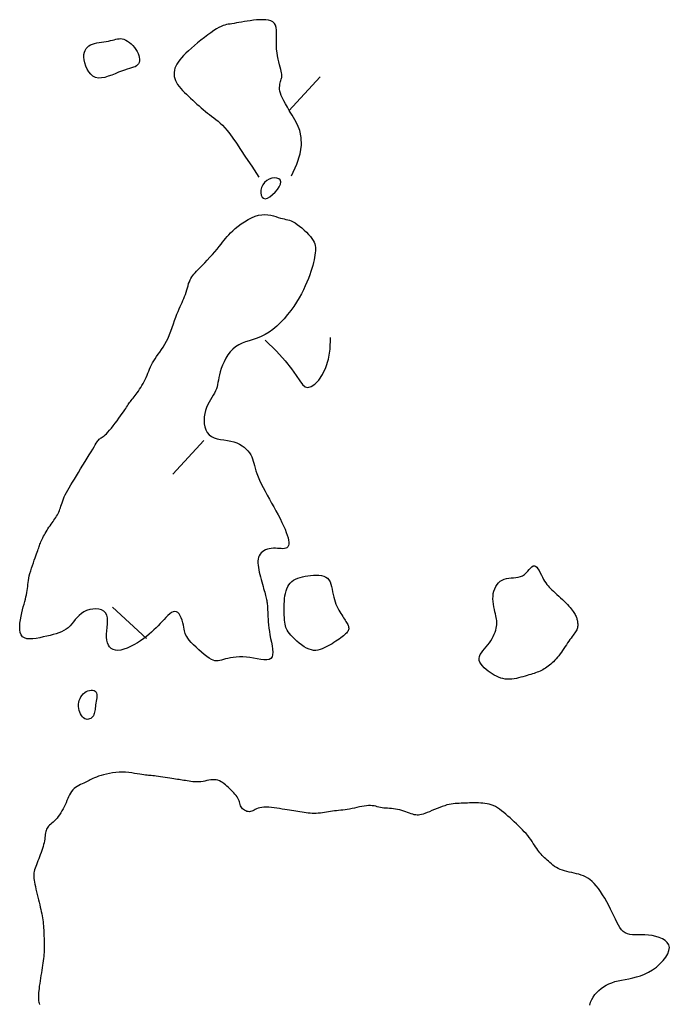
# Model space of a CAD drawing. Header units: millimetres. Extents: x 32690613 to 32693367, y 5343692 to 5344708.
# Tile 887 of 1009: x 32693201 to 32693221, y 5344338 to 5344369. Entities that reach past the tile are written whole.
import ezdxf

# ---------------------------------------------------------------- set-up
doc = ezdxf.new("R2010")
doc.units = ezdxf.units.MM
doc.header["$LTSCALE"] = 20
doc.layers.add('02-DGM_HL_492.00', color=82, linetype='Continuous')

msp = doc.modelspace()

# ---------------------------------------------------------------- linework, layer by layer
at = {"layer": '02-DGM_HL_492.00', "elevation": 492, "flags": 128}
for points in [[(32693209.469, 5344363.845), (32693209.64, 5344364.205), (32693209.74, 5344364.518), (32693209.78, 5344364.791), (32693209.773, 5344365.028), (32693209.728, 5344365.234), (32693209.659, 5344365.413), (32693209.576, 5344365.569), (32693209.491, 5344365.709), (32693209.413, 5344365.835), (32693209.345, 5344365.949), (32693209.285, 5344366.053), (32693209.235, 5344366.147), (32693209.193, 5344366.232), (32693209.159, 5344366.31), (32693209.134, 5344366.38), (32693209.117, 5344366.445), (32693209.108, 5344366.504), (32693209.106, 5344366.559), (32693209.109, 5344366.61), (32693209.116, 5344366.657), (32693209.126, 5344366.7), (32693209.137, 5344366.739), (32693209.149, 5344366.775), (32693209.159, 5344366.808), (32693209.167, 5344366.838), (32693209.172, 5344366.868), (32693209.174, 5344366.898), (32693209.174, 5344366.93), (32693209.17, 5344366.966), (32693209.164, 5344367.007), (32693209.154, 5344367.056), (32693209.14, 5344367.113), (32693209.123, 5344367.18), (32693209.103, 5344367.256), (32693209.083, 5344367.339), (32693209.062, 5344367.43), (32693209.043, 5344367.525), (32693209.027, 5344367.624), (32693209.015, 5344367.727), (32693209.008, 5344367.83), (32693209.006, 5344367.934), (32693209.009, 5344368.037), (32693209.012, 5344368.136), (32693209.014, 5344368.23), (32693209.011, 5344368.318), (32693209, 5344368.397), (32693208.98, 5344368.466), (32693208.946, 5344368.523), (32693208.897, 5344368.567), (32693208.835, 5344368.599), (32693208.762, 5344368.62), (32693208.679, 5344368.632), (32693208.59, 5344368.636), (32693208.495, 5344368.634), (32693208.399, 5344368.627), (32693208.302, 5344368.617), (32693208.207, 5344368.605), (32693208.114, 5344368.592), (32693208.024, 5344368.578), (32693207.938, 5344368.563), (32693207.856, 5344368.549), (32693207.779, 5344368.535), (32693207.708, 5344368.523), (32693207.643, 5344368.512), (32693207.584, 5344368.503), (32693207.529, 5344368.494), (32693207.476, 5344368.484), (32693207.424, 5344368.471), (32693207.369, 5344368.453), (32693207.311, 5344368.429), (32693207.246, 5344368.397), (32693207.172, 5344368.354), (32693207.089, 5344368.301), (32693206.997, 5344368.238), (32693206.899, 5344368.168), (32693206.797, 5344368.091), (32693206.693, 5344368.011), (32693206.591, 5344367.928), (32693206.491, 5344367.845), (32693206.397, 5344367.764), (32693206.31, 5344367.686), (32693206.231, 5344367.612), (32693206.16, 5344367.54), (32693206.096, 5344367.471), (32693206.04, 5344367.404), (32693205.992, 5344367.338), (32693205.951, 5344367.273), (32693205.918, 5344367.209), (32693205.894, 5344367.146), (32693205.876, 5344367.083), (32693205.867, 5344367.02), (32693205.866, 5344366.957), (32693205.872, 5344366.895), (32693205.886, 5344366.833), (32693205.908, 5344366.771), (32693205.938, 5344366.71), (32693205.975, 5344366.649), (32693206.02, 5344366.588), (32693206.07, 5344366.527), (32693206.125, 5344366.467), (32693206.184, 5344366.407), (32693206.245, 5344366.347), (32693206.309, 5344366.286), (32693206.374, 5344366.226), (32693206.439, 5344366.166), (32693206.504, 5344366.107), (32693206.568, 5344366.048), (32693206.633, 5344365.99), (32693206.698, 5344365.933), (32693206.763, 5344365.878), (32693206.827, 5344365.825), (32693206.892, 5344365.774), (32693206.956, 5344365.726), (32693207.021, 5344365.678), (32693207.086, 5344365.63), (32693207.152, 5344365.579), (32693207.218, 5344365.525), (32693207.286, 5344365.465), (32693207.356, 5344365.398), (32693207.427, 5344365.322), (32693207.5, 5344365.236), (32693207.581, 5344365.132), (32693207.673, 5344365.006), (32693207.781, 5344364.85), (32693207.91, 5344364.658), (32693208.064, 5344364.425), (32693208.25, 5344364.143), (32693208.47, 5344363.806)], [(32693210.351, 5344366.882), (32693209.391, 5344365.844)], [(32693208.665, 5344358.81), (32693209.009, 5344358.472), (32693209.272, 5344358.177), (32693209.469, 5344357.927), (32693209.615, 5344357.721), (32693209.723, 5344357.562), (32693209.809, 5344357.448), (32693209.887, 5344357.38), (32693209.973, 5344357.36), (32693210.076, 5344357.388), (32693210.192, 5344357.463), (32693210.311, 5344357.585), (32693210.426, 5344357.753), (32693210.528, 5344357.968), (32693210.607, 5344358.229), (32693210.655, 5344358.536), (32693210.664, 5344358.888)], [(32693206.784, 5344355.734), (32693205.824, 5344354.696)], [(32693205.02, 5344349.661), (32693203.981, 5344350.621)], [(32693218.624, 5344338.417), (32693218.653, 5344338.504), (32693218.69, 5344338.586), (32693218.735, 5344338.664), (32693218.786, 5344338.736), (32693218.843, 5344338.803), (32693218.906, 5344338.866), (32693218.974, 5344338.923), (32693219.047, 5344338.976), (32693219.126, 5344339.023), (32693219.211, 5344339.065), (32693219.3, 5344339.103), (32693219.395, 5344339.135), (32693219.496, 5344339.163), (32693219.602, 5344339.185), (32693219.712, 5344339.206), (32693219.827, 5344339.226), (32693219.944, 5344339.25), (32693220.064, 5344339.278), (32693220.186, 5344339.315), (32693220.308, 5344339.362), (32693220.431, 5344339.421), (32693220.553, 5344339.496), (32693220.67, 5344339.583), (32693220.779, 5344339.679), (32693220.876, 5344339.781), (32693220.957, 5344339.885), (32693221.019, 5344339.989), (32693221.057, 5344340.088), (32693221.069, 5344340.18), (32693221.05, 5344340.262), (32693221.006, 5344340.334), (32693220.939, 5344340.396), (32693220.855, 5344340.448), (32693220.757, 5344340.491), (32693220.651, 5344340.524), (32693220.539, 5344340.548), (32693220.428, 5344340.564), (32693220.32, 5344340.571), (32693220.217, 5344340.574), (32693220.119, 5344340.573), (32693220.026, 5344340.572), (32693219.939, 5344340.575), (32693219.859, 5344340.583), (32693219.784, 5344340.6), (32693219.717, 5344340.628), (32693219.656, 5344340.67), (32693219.602, 5344340.725), (32693219.551, 5344340.792), (32693219.504, 5344340.869), (32693219.458, 5344340.955), (32693219.413, 5344341.049), (32693219.366, 5344341.149), (32693219.317, 5344341.254), (32693219.264, 5344341.363), (32693219.207, 5344341.474), (32693219.148, 5344341.585), (32693219.086, 5344341.694), (32693219.022, 5344341.8), (32693218.958, 5344341.9), (32693218.892, 5344341.992), (32693218.826, 5344342.075), (32693218.761, 5344342.148), (32693218.696, 5344342.21), (32693218.63, 5344342.263), (32693218.564, 5344342.308), (32693218.498, 5344342.346), (32693218.43, 5344342.378), (32693218.362, 5344342.404), (32693218.291, 5344342.427), (32693218.219, 5344342.446), (32693218.146, 5344342.463), (32693218.073, 5344342.479), (32693217.999, 5344342.494), (32693217.927, 5344342.511), (32693217.856, 5344342.529), (32693217.788, 5344342.55), (32693217.723, 5344342.574), (32693217.661, 5344342.603), (32693217.603, 5344342.635), (32693217.548, 5344342.671), (32693217.496, 5344342.709), (32693217.447, 5344342.748), (32693217.401, 5344342.787), (32693217.357, 5344342.827), (32693217.315, 5344342.865), (32693217.275, 5344342.902), (32693217.238, 5344342.937), (32693217.201, 5344342.972), (32693217.166, 5344343.008), (32693217.132, 5344343.044), (32693217.098, 5344343.082), (32693217.065, 5344343.123), (32693217.032, 5344343.167), (32693216.999, 5344343.214), (32693216.965, 5344343.265), (32693216.93, 5344343.319), (32693216.894, 5344343.375), (32693216.855, 5344343.433), (32693216.814, 5344343.492), (32693216.77, 5344343.553), (32693216.723, 5344343.613), (32693216.672, 5344343.674), (32693216.617, 5344343.734), (32693216.56, 5344343.794), (32693216.5, 5344343.855), (32693216.438, 5344343.915), (32693216.375, 5344343.975), (32693216.31, 5344344.035), (32693216.245, 5344344.095), (32693216.181, 5344344.155), (32693216.116, 5344344.214), (32693216.051, 5344344.271), (32693215.986, 5344344.326), (32693215.922, 5344344.378), (32693215.857, 5344344.425), (32693215.793, 5344344.467), (32693215.729, 5344344.504), (32693215.665, 5344344.534), (32693215.602, 5344344.558), (32693215.538, 5344344.576), (32693215.474, 5344344.591), (32693215.41, 5344344.601), (32693215.345, 5344344.608), (32693215.279, 5344344.612), (32693215.212, 5344344.615), (32693215.145, 5344344.616), (32693215.077, 5344344.616), (32693215.008, 5344344.616), (32693214.94, 5344344.614), (32693214.872, 5344344.613), (32693214.805, 5344344.61), (32693214.74, 5344344.608), (32693214.677, 5344344.606), (32693214.615, 5344344.603), (32693214.555, 5344344.6), (32693214.495, 5344344.596), (32693214.435, 5344344.589), (32693214.374, 5344344.581), (32693214.31, 5344344.569), (32693214.244, 5344344.553), (32693214.173, 5344344.532), (32693214.098, 5344344.507), (32693214.02, 5344344.478), (32693213.94, 5344344.446), (32693213.86, 5344344.413), (32693213.781, 5344344.38), (32693213.705, 5344344.348), (32693213.634, 5344344.319), (32693213.569, 5344344.294), (32693213.511, 5344344.274), (32693213.459, 5344344.26), (32693213.412, 5344344.25), (32693213.368, 5344344.245), (32693213.325, 5344344.244), (32693213.283, 5344344.248), (32693213.24, 5344344.256), (32693213.195, 5344344.268), (32693213.145, 5344344.283), (32693213.092, 5344344.301), (32693213.036, 5344344.322), (32693212.978, 5344344.343), (32693212.918, 5344344.364), (32693212.856, 5344344.383), (32693212.793, 5344344.401), (32693212.73, 5344344.416), (32693212.667, 5344344.428), (32693212.605, 5344344.436), (32693212.543, 5344344.442), (32693212.482, 5344344.447), (32693212.423, 5344344.451), (32693212.365, 5344344.455), (32693212.309, 5344344.46), (32693212.256, 5344344.467), (32693212.204, 5344344.477), (32693212.154, 5344344.488), (32693212.105, 5344344.5), (32693212.056, 5344344.512), (32693212.005, 5344344.522), (32693211.952, 5344344.53), (32693211.896, 5344344.534), (32693211.836, 5344344.534), (32693211.771, 5344344.529), (32693211.702, 5344344.52), (32693211.63, 5344344.507), (32693211.556, 5344344.492), (32693211.481, 5344344.476), (32693211.405, 5344344.459), (32693211.33, 5344344.443), (32693211.256, 5344344.428), (32693211.185, 5344344.416), (32693211.116, 5344344.406), (32693211.049, 5344344.398), (32693210.983, 5344344.391), (32693210.919, 5344344.385), (32693210.856, 5344344.378), (32693210.793, 5344344.371), (32693210.731, 5344344.363), (32693210.669, 5344344.354), (32693210.606, 5344344.343), (32693210.544, 5344344.333), (32693210.482, 5344344.322), (32693210.42, 5344344.312), (32693210.358, 5344344.304), (32693210.295, 5344344.298), (32693210.233, 5344344.294), (32693210.171, 5344344.293), (32693210.108, 5344344.295), (32693210.045, 5344344.299), (32693209.982, 5344344.305), (32693209.92, 5344344.312), (32693209.857, 5344344.321), (32693209.794, 5344344.331), (32693209.731, 5344344.341), (32693209.668, 5344344.351), (32693209.604, 5344344.361), (32693209.54, 5344344.371), (32693209.474, 5344344.382), (32693209.406, 5344344.393), (32693209.335, 5344344.404), (32693209.262, 5344344.416), (32693209.185, 5344344.428), (32693209.105, 5344344.441), (32693209.022, 5344344.453), (32693208.938, 5344344.465), (32693208.855, 5344344.474), (32693208.774, 5344344.481), (32693208.696, 5344344.485), (32693208.624, 5344344.484), (32693208.558, 5344344.478), (32693208.5, 5344344.467), (32693208.448, 5344344.451), (32693208.402, 5344344.433), (32693208.361, 5344344.413), (32693208.322, 5344344.393), (32693208.286, 5344344.375), (32693208.251, 5344344.361), (32693208.215, 5344344.351), (32693208.179, 5344344.348), (32693208.141, 5344344.35), (32693208.103, 5344344.358), (32693208.067, 5344344.371), (32693208.032, 5344344.389), (32693208, 5344344.411), (32693207.971, 5344344.437), (32693207.947, 5344344.466), (32693207.927, 5344344.497), (32693207.911, 5344344.532), (32693207.898, 5344344.568), (32693207.886, 5344344.606), (32693207.874, 5344344.645), (32693207.86, 5344344.685), (32693207.844, 5344344.726), (32693207.824, 5344344.767), (32693207.799, 5344344.807), (32693207.769, 5344344.848), (32693207.736, 5344344.888), (32693207.699, 5344344.929), (32693207.66, 5344344.969), (32693207.619, 5344345.009), (32693207.576, 5344345.049), (32693207.533, 5344345.089), (32693207.49, 5344345.129), (32693207.446, 5344345.168), (32693207.402, 5344345.204), (32693207.357, 5344345.238), (32693207.311, 5344345.268), (32693207.263, 5344345.293), (32693207.214, 5344345.312), (32693207.163, 5344345.325), (32693207.109, 5344345.329), (32693207.054, 5344345.328), (32693206.996, 5344345.321), (32693206.937, 5344345.311), (32693206.877, 5344345.299), (32693206.816, 5344345.287), (32693206.755, 5344345.276), (32693206.692, 5344345.267), (32693206.63, 5344345.263), (32693206.568, 5344345.262), (32693206.506, 5344345.264), (32693206.446, 5344345.268), (32693206.386, 5344345.274), (32693206.328, 5344345.282), (32693206.272, 5344345.29), (32693206.219, 5344345.299), (32693206.167, 5344345.307), (32693206.118, 5344345.315), (32693206.069, 5344345.323), (32693206.019, 5344345.331), (32693205.969, 5344345.339), (32693205.916, 5344345.347), (32693205.859, 5344345.356), (32693205.799, 5344345.366), (32693205.734, 5344345.376), (32693205.665, 5344345.387), (32693205.594, 5344345.398), (32693205.522, 5344345.409), (32693205.452, 5344345.42), (32693205.384, 5344345.429), (32693205.32, 5344345.438), (32693205.262, 5344345.445), (32693205.211, 5344345.45), (32693205.165, 5344345.455), (32693205.122, 5344345.458), (32693205.081, 5344345.461), (32693205.038, 5344345.465), (32693204.992, 5344345.47), (32693204.941, 5344345.477), (32693204.882, 5344345.486), (32693204.815, 5344345.497), (32693204.739, 5344345.51), (32693204.656, 5344345.523), (32693204.568, 5344345.536), (32693204.474, 5344345.547), (32693204.378, 5344345.555), (32693204.279, 5344345.559), (32693204.179, 5344345.558), (32693204.079, 5344345.551), (32693203.981, 5344345.539), (32693203.886, 5344345.523), (32693203.793, 5344345.503), (32693203.706, 5344345.481), (32693203.625, 5344345.457), (32693203.55, 5344345.433), (32693203.484, 5344345.409), (32693203.427, 5344345.386), (32693203.377, 5344345.365), (32693203.334, 5344345.344), (32693203.294, 5344345.324), (32693203.256, 5344345.305), (32693203.219, 5344345.285), (32693203.181, 5344345.265), (32693203.141, 5344345.245), (32693203.095, 5344345.224), (32693203.047, 5344345.202), (32693202.996, 5344345.178), (32693202.945, 5344345.152), (32693202.894, 5344345.123), (32693202.844, 5344345.091), (32693202.797, 5344345.054), (32693202.755, 5344345.013), (32693202.717, 5344344.968), (32693202.684, 5344344.918), (32693202.655, 5344344.864), (32693202.627, 5344344.807), (32693202.602, 5344344.747), (32693202.576, 5344344.686), (32693202.55, 5344344.623), (32693202.522, 5344344.56), (32693202.492, 5344344.496), (32693202.46, 5344344.433), (32693202.426, 5344344.371), (32693202.39, 5344344.311), (32693202.352, 5344344.254), (32693202.314, 5344344.2), (32693202.274, 5344344.149), (32693202.234, 5344344.104), (32693202.194, 5344344.063), (32693202.155, 5344344.026), (32693202.117, 5344343.993), (32693202.08, 5344343.962), (32693202.046, 5344343.932), (32693202.015, 5344343.903), (32693201.989, 5344343.874), (32693201.967, 5344343.843), (32693201.949, 5344343.81), (32693201.937, 5344343.774), (32693201.927, 5344343.736), (32693201.92, 5344343.695), (32693201.915, 5344343.652), (32693201.909, 5344343.606), (32693201.904, 5344343.558), (32693201.896, 5344343.507), (32693201.887, 5344343.453), (32693201.875, 5344343.397), (32693201.861, 5344343.338), (32693201.844, 5344343.279), (32693201.826, 5344343.217), (32693201.806, 5344343.155), (32693201.785, 5344343.092), (32693201.762, 5344343.029), (32693201.738, 5344342.965), (32693201.713, 5344342.902), (32693201.688, 5344342.84), (32693201.664, 5344342.78), (32693201.641, 5344342.721), (32693201.62, 5344342.665), (32693201.601, 5344342.613), (32693201.586, 5344342.563), (32693201.574, 5344342.517), (32693201.565, 5344342.474), (32693201.561, 5344342.432), (32693201.559, 5344342.39), (32693201.561, 5344342.346), (32693201.566, 5344342.298), (32693201.573, 5344342.246), (32693201.584, 5344342.188), (32693201.597, 5344342.122), (32693201.612, 5344342.05), (32693201.629, 5344341.973), (32693201.647, 5344341.893), (32693201.666, 5344341.811), (32693201.686, 5344341.729), (32693201.706, 5344341.647), (32693201.725, 5344341.568), (32693201.743, 5344341.492), (32693201.76, 5344341.42), (32693201.776, 5344341.351), (32693201.791, 5344341.284), (32693201.805, 5344341.219), (32693201.817, 5344341.155), (32693201.828, 5344341.092), (32693201.837, 5344341.03), (32693201.845, 5344340.968), (32693201.852, 5344340.906), (32693201.857, 5344340.843), (32693201.862, 5344340.781), (32693201.865, 5344340.718), (32693201.868, 5344340.656), (32693201.871, 5344340.594), (32693201.874, 5344340.531), (32693201.876, 5344340.469), (32693201.878, 5344340.406), (32693201.88, 5344340.344), (32693201.881, 5344340.281), (32693201.882, 5344340.219), (32693201.881, 5344340.156), (32693201.88, 5344340.094), (32693201.876, 5344340.031), (32693201.872, 5344339.968), (32693201.866, 5344339.905), (32693201.859, 5344339.84), (32693201.85, 5344339.774), (32693201.84, 5344339.707), (32693201.83, 5344339.636), (32693201.818, 5344339.563), (32693201.806, 5344339.486), (32693201.793, 5344339.406), (32693201.78, 5344339.323), (32693201.767, 5344339.239), (32693201.754, 5344339.156), (32693201.742, 5344339.074), (32693201.731, 5344338.996), (32693201.722, 5344338.923), (32693201.714, 5344338.857), (32693201.708, 5344338.798), (32693201.704, 5344338.746), (32693201.702, 5344338.699), (32693201.701, 5344338.657), (32693201.703, 5344338.618), (32693201.706, 5344338.581), (32693201.71, 5344338.545), (32693201.716, 5344338.51), (32693201.724, 5344338.473), (32693201.732, 5344338.434)]]:
    msp.add_lwpolyline(points, dxfattribs=at)
for points in [[(32693204.733, 5344367.663), (32693204.763, 5344367.602), (32693204.785, 5344367.542), (32693204.799, 5344367.483), (32693204.805, 5344367.427), (32693204.803, 5344367.374), (32693204.793, 5344367.326), (32693204.775, 5344367.283), (32693204.749, 5344367.247), (32693204.715, 5344367.218), (32693204.673, 5344367.195), (32693204.623, 5344367.175), (32693204.565, 5344367.157), (32693204.5, 5344367.138), (32693204.426, 5344367.117), (32693204.345, 5344367.092), (32693204.256, 5344367.061), (32693204.16, 5344367.023), (32693204.059, 5344366.98), (32693203.955, 5344366.938), (32693203.849, 5344366.899), (32693203.744, 5344366.868), (32693203.643, 5344366.849), (32693203.547, 5344366.846), (32693203.458, 5344366.863), (32693203.378, 5344366.902), (32693203.308, 5344366.961), (32693203.248, 5344367.035), (32693203.198, 5344367.12), (32693203.158, 5344367.213), (32693203.128, 5344367.308), (32693203.108, 5344367.401), (32693203.1, 5344367.488), (32693203.102, 5344367.567), (32693203.114, 5344367.636), (32693203.136, 5344367.696), (32693203.166, 5344367.748), (32693203.205, 5344367.793), (32693203.251, 5344367.831), (32693203.303, 5344367.862), (32693203.362, 5344367.888), (32693203.426, 5344367.909), (32693203.495, 5344367.926), (32693203.565, 5344367.939), (32693203.638, 5344367.951), (32693203.71, 5344367.961), (32693203.781, 5344367.971), (32693203.85, 5344367.981), (32693203.914, 5344367.993), (32693203.974, 5344368.007), (32693204.029, 5344368.021), (32693204.081, 5344368.035), (32693204.131, 5344368.046), (32693204.18, 5344368.054), (32693204.228, 5344368.056), (32693204.278, 5344368.051), (32693204.329, 5344368.037), (32693204.384, 5344368.013), (32693204.439, 5344367.98), (32693204.495, 5344367.94), (32693204.55, 5344367.893), (32693204.603, 5344367.84), (32693204.652, 5344367.784), (32693204.696, 5344367.724)], [(32693208.643, 5344363.646), (32693208.591, 5344363.575), (32693208.555, 5344363.494), (32693208.535, 5344363.411), (32693208.53, 5344363.329), (32693208.541, 5344363.256), (32693208.567, 5344363.198), (32693208.607, 5344363.159), (32693208.662, 5344363.147), (32693208.731, 5344363.164), (32693208.809, 5344363.207), (32693208.889, 5344363.27), (32693208.967, 5344363.346), (32693209.037, 5344363.43), (32693209.094, 5344363.515), (32693209.131, 5344363.596), (32693209.143, 5344363.666), (32693209.126, 5344363.72), (32693209.084, 5344363.757), (32693209.024, 5344363.779), (32693208.95, 5344363.783), (32693208.87, 5344363.773), (32693208.788, 5344363.746), (32693208.71, 5344363.704)], [(32693209.13, 5344362.553), (32693209.191, 5344362.537), (32693209.248, 5344362.524), (32693209.302, 5344362.512), (32693209.355, 5344362.5), (32693209.408, 5344362.484), (32693209.462, 5344362.465), (32693209.52, 5344362.439), (32693209.581, 5344362.404), (32693209.648, 5344362.36), (32693209.718, 5344362.308), (32693209.789, 5344362.249), (32693209.861, 5344362.186), (32693209.929, 5344362.12), (32693209.994, 5344362.053), (32693210.051, 5344361.987), (32693210.1, 5344361.924), (32693210.139, 5344361.866), (32693210.168, 5344361.81), (32693210.189, 5344361.758), (32693210.203, 5344361.706), (32693210.209, 5344361.654), (32693210.211, 5344361.6), (32693210.207, 5344361.544), (32693210.201, 5344361.483), (32693210.192, 5344361.418), (32693210.18, 5344361.347), (32693210.165, 5344361.271), (32693210.146, 5344361.189), (32693210.124, 5344361.102), (32693210.098, 5344361.01), (32693210.068, 5344360.913), (32693210.033, 5344360.81), (32693209.992, 5344360.701), (32693209.947, 5344360.588), (32693209.896, 5344360.471), (32693209.839, 5344360.35), (32693209.775, 5344360.227), (32693209.704, 5344360.101), (32693209.627, 5344359.974), (32693209.542, 5344359.845), (32693209.449, 5344359.717), (32693209.35, 5344359.59), (32693209.245, 5344359.467), (32693209.134, 5344359.35), (32693209.019, 5344359.24), (32693208.901, 5344359.14), (32693208.781, 5344359.052), (32693208.659, 5344358.977), (32693208.536, 5344358.917), (32693208.414, 5344358.868), (32693208.294, 5344358.828), (32693208.176, 5344358.791), (32693208.062, 5344358.755), (32693207.953, 5344358.715), (32693207.851, 5344358.667), (32693207.756, 5344358.608), (32693207.669, 5344358.535), (32693207.59, 5344358.449), (32693207.519, 5344358.354), (32693207.457, 5344358.252), (32693207.402, 5344358.147), (32693207.356, 5344358.041), (32693207.317, 5344357.937), (32693207.285, 5344357.839), (32693207.261, 5344357.748), (32693207.243, 5344357.664), (32693207.228, 5344357.586), (32693207.215, 5344357.513), (32693207.201, 5344357.444), (32693207.186, 5344357.378), (32693207.167, 5344357.313), (32693207.142, 5344357.25), (32693207.109, 5344357.186), (32693207.071, 5344357.12), (32693207.029, 5344357.053), (32693206.985, 5344356.983), (32693206.941, 5344356.909), (32693206.9, 5344356.83), (32693206.863, 5344356.745), (32693206.831, 5344356.654), (32693206.808, 5344356.555), (32693206.793, 5344356.453), (32693206.789, 5344356.349), (32693206.795, 5344356.246), (32693206.813, 5344356.147), (32693206.843, 5344356.056), (32693206.886, 5344355.975), (32693206.944, 5344355.907), (32693207.016, 5344355.855), (32693207.1, 5344355.816), (32693207.193, 5344355.787), (32693207.293, 5344355.765), (32693207.397, 5344355.747), (32693207.502, 5344355.73), (32693207.605, 5344355.711), (32693207.703, 5344355.687), (32693207.794, 5344355.655), (32693207.878, 5344355.617), (32693207.954, 5344355.572), (32693208.022, 5344355.522), (32693208.083, 5344355.468), (32693208.136, 5344355.411), (32693208.181, 5344355.351), (32693208.219, 5344355.29), (32693208.249, 5344355.229), (32693208.273, 5344355.166), (32693208.294, 5344355.101), (32693208.312, 5344355.033), (32693208.331, 5344354.961), (32693208.352, 5344354.885), (32693208.377, 5344354.803), (32693208.408, 5344354.714), (32693208.447, 5344354.618), (32693208.493, 5344354.515), (32693208.545, 5344354.407), (32693208.602, 5344354.294), (32693208.663, 5344354.177), (32693208.727, 5344354.058), (32693208.793, 5344353.936), (32693208.86, 5344353.814), (32693208.927, 5344353.692), (32693208.994, 5344353.57), (32693209.058, 5344353.451), (32693209.119, 5344353.334), (32693209.176, 5344353.221), (32693209.228, 5344353.113), (32693209.274, 5344353.01), (32693209.312, 5344352.914), (32693209.343, 5344352.826), (32693209.366, 5344352.745), (32693209.381, 5344352.672), (32693209.387, 5344352.608), (32693209.385, 5344352.553), (32693209.375, 5344352.506), (32693209.357, 5344352.47), (32693209.331, 5344352.442), (32693209.297, 5344352.425), (32693209.255, 5344352.416), (32693209.207, 5344352.413), (32693209.155, 5344352.415), (32693209.098, 5344352.419), (32693209.038, 5344352.423), (32693208.977, 5344352.426), (32693208.915, 5344352.426), (32693208.852, 5344352.421), (32693208.791, 5344352.411), (32693208.732, 5344352.396), (32693208.677, 5344352.375), (32693208.625, 5344352.35), (32693208.579, 5344352.319), (32693208.538, 5344352.284), (32693208.505, 5344352.243), (32693208.479, 5344352.198), (32693208.461, 5344352.148), (32693208.449, 5344352.094), (32693208.443, 5344352.036), (32693208.443, 5344351.974), (32693208.447, 5344351.909), (32693208.456, 5344351.841), (32693208.468, 5344351.769), (32693208.482, 5344351.696), (32693208.499, 5344351.621), (32693208.517, 5344351.545), (32693208.537, 5344351.47), (32693208.557, 5344351.396), (32693208.577, 5344351.324), (32693208.597, 5344351.256), (32693208.615, 5344351.191), (32693208.633, 5344351.132), (32693208.648, 5344351.077), (32693208.663, 5344351.027), (32693208.676, 5344350.98), (32693208.687, 5344350.936), (32693208.697, 5344350.896), (32693208.706, 5344350.857), (32693208.713, 5344350.82), (32693208.719, 5344350.784), (32693208.724, 5344350.748), (32693208.728, 5344350.712), (32693208.731, 5344350.673), (32693208.734, 5344350.631), (32693208.736, 5344350.584), (32693208.738, 5344350.532), (32693208.741, 5344350.473), (32693208.743, 5344350.407), (32693208.747, 5344350.334), (32693208.751, 5344350.253), (32693208.758, 5344350.167), (32693208.766, 5344350.074), (32693208.778, 5344349.977), (32693208.792, 5344349.874), (32693208.81, 5344349.767), (32693208.831, 5344349.657), (32693208.854, 5344349.547), (32693208.874, 5344349.438), (32693208.889, 5344349.336), (32693208.896, 5344349.242), (32693208.892, 5344349.16), (32693208.874, 5344349.092), (32693208.838, 5344349.043), (32693208.783, 5344349.014), (32693208.711, 5344349.002), (32693208.624, 5344349.003), (32693208.527, 5344349.015), (32693208.421, 5344349.033), (32693208.31, 5344349.054), (32693208.197, 5344349.074), (32693208.086, 5344349.089), (32693207.978, 5344349.096), (32693207.875, 5344349.096), (32693207.777, 5344349.09), (32693207.685, 5344349.079), (32693207.599, 5344349.065), (32693207.519, 5344349.049), (32693207.446, 5344349.031), (32693207.38, 5344349.014), (32693207.322, 5344348.998), (32693207.269, 5344348.984), (32693207.219, 5344348.976), (32693207.171, 5344348.973), (32693207.122, 5344348.978), (32693207.07, 5344348.993), (32693207.012, 5344349.018), (32693206.947, 5344349.055), (32693206.874, 5344349.106), (32693206.793, 5344349.168), (32693206.709, 5344349.237), (32693206.624, 5344349.313), (32693206.541, 5344349.39), (32693206.463, 5344349.467), (32693206.393, 5344349.54), (32693206.334, 5344349.607), (32693206.288, 5344349.665), (32693206.254, 5344349.716), (32693206.229, 5344349.763), (32693206.211, 5344349.807), (32693206.199, 5344349.851), (32693206.189, 5344349.897), (32693206.179, 5344349.948), (32693206.168, 5344350.006), (32693206.153, 5344350.072), (32693206.134, 5344350.144), (32693206.112, 5344350.217), (32693206.085, 5344350.288), (32693206.054, 5344350.354), (32693206.019, 5344350.411), (32693205.981, 5344350.454), (32693205.938, 5344350.481), (32693205.892, 5344350.488), (32693205.842, 5344350.477), (32693205.79, 5344350.451), (32693205.734, 5344350.412), (32693205.677, 5344350.363), (32693205.619, 5344350.306), (32693205.56, 5344350.245), (32693205.5, 5344350.18), (32693205.439, 5344350.115), (32693205.378, 5344350.05), (32693205.315, 5344349.985), (32693205.249, 5344349.92), (32693205.179, 5344349.855), (32693205.104, 5344349.789), (32693205.024, 5344349.724), (32693204.936, 5344349.658), (32693204.841, 5344349.592), (32693204.741, 5344349.528), (32693204.637, 5344349.467), (32693204.532, 5344349.413), (32693204.428, 5344349.366), (32693204.328, 5344349.329), (32693204.232, 5344349.304), (32693204.144, 5344349.293), (32693204.066, 5344349.298), (32693203.997, 5344349.317), (32693203.939, 5344349.351), (32693203.89, 5344349.398), (32693203.851, 5344349.457), (32693203.822, 5344349.527), (32693203.804, 5344349.607), (32693203.795, 5344349.696), (32693203.796, 5344349.794), (32693203.803, 5344349.896), (32693203.812, 5344350.001), (32693203.821, 5344350.104), (32693203.824, 5344350.203), (32693203.819, 5344350.296), (32693203.8, 5344350.377), (32693203.766, 5344350.446), (32693203.712, 5344350.499), (32693203.642, 5344350.536), (32693203.56, 5344350.558), (32693203.469, 5344350.566), (32693203.374, 5344350.561), (32693203.277, 5344350.544), (32693203.184, 5344350.515), (32693203.097, 5344350.475), (32693203.021, 5344350.426), (32693202.953, 5344350.369), (32693202.892, 5344350.306), (32693202.836, 5344350.24), (32693202.782, 5344350.173), (32693202.729, 5344350.108), (32693202.674, 5344350.046), (32693202.616, 5344349.99), (32693202.553, 5344349.941), (32693202.484, 5344349.899), (32693202.41, 5344349.864), (32693202.33, 5344349.832), (32693202.245, 5344349.805), (32693202.155, 5344349.779), (32693202.06, 5344349.755), (32693201.959, 5344349.73), (32693201.854, 5344349.705), (32693201.746, 5344349.682), (32693201.639, 5344349.662), (32693201.535, 5344349.648), (32693201.438, 5344349.644), (32693201.351, 5344349.652), (32693201.275, 5344349.674), (32693201.215, 5344349.712), (32693201.171, 5344349.77), (32693201.144, 5344349.843), (32693201.13, 5344349.929), (32693201.128, 5344350.025), (32693201.135, 5344350.128), (32693201.149, 5344350.233), (32693201.169, 5344350.339), (32693201.191, 5344350.441), (32693201.214, 5344350.537), (32693201.238, 5344350.626), (32693201.261, 5344350.711), (32693201.283, 5344350.79), (32693201.304, 5344350.864), (32693201.322, 5344350.935), (32693201.339, 5344351.002), (32693201.352, 5344351.066), (32693201.363, 5344351.128), (32693201.37, 5344351.189), (32693201.377, 5344351.249), (32693201.383, 5344351.31), (32693201.39, 5344351.372), (32693201.398, 5344351.436), (32693201.409, 5344351.504), (32693201.424, 5344351.576), (32693201.444, 5344351.652), (32693201.467, 5344351.733), (32693201.493, 5344351.815), (32693201.521, 5344351.897), (32693201.549, 5344351.978), (32693201.577, 5344352.057), (32693201.604, 5344352.13), (32693201.628, 5344352.197), (32693201.649, 5344352.257), (32693201.668, 5344352.31), (32693201.684, 5344352.357), (32693201.699, 5344352.4), (32693201.712, 5344352.439), (32693201.725, 5344352.476), (32693201.738, 5344352.513), (32693201.751, 5344352.549), (32693201.766, 5344352.587), (32693201.782, 5344352.626), (32693201.8, 5344352.666), (32693201.819, 5344352.708), (32693201.84, 5344352.75), (32693201.862, 5344352.794), (32693201.886, 5344352.838), (32693201.911, 5344352.883), (32693201.939, 5344352.929), (32693201.967, 5344352.976), (32693201.997, 5344353.023), (32693202.028, 5344353.07), (32693202.059, 5344353.116), (32693202.09, 5344353.162), (32693202.121, 5344353.207), (32693202.151, 5344353.25), (32693202.18, 5344353.292), (32693202.208, 5344353.333), (32693202.235, 5344353.374), (32693202.26, 5344353.414), (32693202.284, 5344353.454), (32693202.306, 5344353.494), (32693202.327, 5344353.536), (32693202.346, 5344353.579), (32693202.363, 5344353.623), (32693202.379, 5344353.669), (32693202.395, 5344353.718), (32693202.411, 5344353.769), (32693202.429, 5344353.822), (32693202.449, 5344353.878), (32693202.472, 5344353.937), (32693202.498, 5344353.999), (32693202.529, 5344354.065), (32693202.565, 5344354.134), (32693202.605, 5344354.207), (32693202.649, 5344354.284), (32693202.698, 5344354.367), (32693202.75, 5344354.455), (32693202.807, 5344354.548), (32693202.868, 5344354.647), (32693202.932, 5344354.753), (32693202.999, 5344354.862), (32693203.067, 5344354.973), (32693203.134, 5344355.083), (32693203.2, 5344355.19), (32693203.262, 5344355.291), (32693203.319, 5344355.385), (32693203.369, 5344355.468), (32693203.413, 5344355.538), (32693203.449, 5344355.598), (32693203.48, 5344355.647), (32693203.507, 5344355.687), (32693203.53, 5344355.719), (32693203.551, 5344355.746), (32693203.571, 5344355.767), (32693203.59, 5344355.785), (32693203.611, 5344355.8), (32693203.634, 5344355.815), (32693203.659, 5344355.831), (32693203.687, 5344355.85), (32693203.718, 5344355.873), (32693203.753, 5344355.903), (32693203.793, 5344355.94), (32693203.838, 5344355.986), (32693203.889, 5344356.043), (32693203.944, 5344356.109), (32693204.002, 5344356.181), (32693204.06, 5344356.258), (32693204.118, 5344356.335), (32693204.175, 5344356.412), (32693204.227, 5344356.486), (32693204.275, 5344356.554), (32693204.316, 5344356.614), (32693204.352, 5344356.668), (32693204.382, 5344356.715), (32693204.41, 5344356.757), (32693204.434, 5344356.795), (32693204.458, 5344356.831), (32693204.48, 5344356.864), (32693204.503, 5344356.896), (32693204.528, 5344356.929), (32693204.554, 5344356.961), (32693204.581, 5344356.995), (32693204.61, 5344357.031), (32693204.641, 5344357.068), (32693204.672, 5344357.108), (32693204.705, 5344357.151), (32693204.739, 5344357.197), (32693204.774, 5344357.248), (32693204.81, 5344357.301), (32693204.846, 5344357.358), (32693204.882, 5344357.417), (32693204.917, 5344357.478), (32693204.95, 5344357.54), (32693204.983, 5344357.603), (32693205.013, 5344357.667), (32693205.04, 5344357.73), (32693205.066, 5344357.794), (32693205.092, 5344357.857), (32693205.117, 5344357.921), (32693205.144, 5344357.985), (32693205.174, 5344358.048), (32693205.206, 5344358.112), (32693205.243, 5344358.176), (32693205.284, 5344358.24), (32693205.33, 5344358.306), (32693205.379, 5344358.374), (32693205.43, 5344358.444), (32693205.483, 5344358.519), (32693205.535, 5344358.598), (32693205.587, 5344358.683), (32693205.636, 5344358.775), (32693205.683, 5344358.874), (32693205.728, 5344358.979), (32693205.77, 5344359.087), (32693205.81, 5344359.197), (32693205.848, 5344359.306), (32693205.884, 5344359.411), (32693205.92, 5344359.512), (32693205.954, 5344359.605), (32693205.988, 5344359.689), (32693206.021, 5344359.766), (32693206.053, 5344359.836), (32693206.083, 5344359.902), (32693206.113, 5344359.964), (32693206.141, 5344360.025), (32693206.167, 5344360.086), (32693206.192, 5344360.148), (32693206.214, 5344360.213), (32693206.235, 5344360.28), (32693206.256, 5344360.347), (32693206.275, 5344360.414), (32693206.295, 5344360.479), (32693206.315, 5344360.542), (32693206.336, 5344360.601), (32693206.358, 5344360.655), (32693206.382, 5344360.703), (32693206.409, 5344360.747), (32693206.439, 5344360.789), (32693206.473, 5344360.83), (32693206.512, 5344360.874), (32693206.558, 5344360.921), (32693206.609, 5344360.973), (32693206.668, 5344361.034), (32693206.735, 5344361.103), (32693206.808, 5344361.181), (32693206.885, 5344361.263), (32693206.964, 5344361.349), (32693207.042, 5344361.435), (32693207.117, 5344361.521), (32693207.188, 5344361.603), (32693207.252, 5344361.679), (32693207.308, 5344361.749), (32693207.357, 5344361.813), (32693207.402, 5344361.872), (32693207.447, 5344361.929), (32693207.493, 5344361.985), (32693207.543, 5344362.041), (32693207.6, 5344362.1), (32693207.667, 5344362.163), (32693207.745, 5344362.23), (32693207.834, 5344362.301), (32693207.93, 5344362.372), (32693208.033, 5344362.441), (32693208.139, 5344362.505), (32693208.247, 5344362.561), (32693208.355, 5344362.606), (32693208.46, 5344362.638), (32693208.561, 5344362.656), (32693208.657, 5344362.66), (32693208.749, 5344362.654), (32693208.835, 5344362.639), (32693208.917, 5344362.619), (32693208.993, 5344362.597), (32693209.064, 5344362.574)], [(32693217.208, 5344351.471), (32693217.242, 5344351.414), (32693217.276, 5344351.363), (32693217.31, 5344351.316), (32693217.346, 5344351.274), (32693217.384, 5344351.233), (32693217.424, 5344351.193), (32693217.467, 5344351.152), (32693217.514, 5344351.108), (32693217.565, 5344351.061), (32693217.618, 5344351.012), (32693217.674, 5344350.96), (32693217.73, 5344350.907), (32693217.785, 5344350.854), (32693217.839, 5344350.801), (32693217.891, 5344350.749), (32693217.939, 5344350.699), (32693217.982, 5344350.653), (32693218.021, 5344350.609), (32693218.056, 5344350.567), (32693218.086, 5344350.528), (32693218.113, 5344350.491), (32693218.137, 5344350.456), (32693218.158, 5344350.423), (32693218.176, 5344350.392), (32693218.192, 5344350.362), (32693218.205, 5344350.333), (32693218.217, 5344350.305), (32693218.226, 5344350.278), (32693218.234, 5344350.251), (32693218.241, 5344350.224), (32693218.247, 5344350.197), (32693218.251, 5344350.17), (32693218.255, 5344350.141), (32693218.258, 5344350.112), (32693218.259, 5344350.082), (32693218.258, 5344350.052), (32693218.255, 5344350.021), (32693218.249, 5344349.99), (32693218.24, 5344349.959), (32693218.228, 5344349.927), (32693218.211, 5344349.895), (32693218.191, 5344349.862), (32693218.168, 5344349.828), (32693218.142, 5344349.793), (32693218.114, 5344349.756), (32693218.083, 5344349.716), (32693218.051, 5344349.673), (32693218.017, 5344349.627), (32693217.982, 5344349.577), (32693217.946, 5344349.523), (32693217.909, 5344349.468), (32693217.871, 5344349.411), (32693217.832, 5344349.353), (32693217.793, 5344349.295), (32693217.754, 5344349.239), (32693217.715, 5344349.184), (32693217.675, 5344349.132), (32693217.635, 5344349.082), (32693217.595, 5344349.035), (32693217.555, 5344348.99), (32693217.515, 5344348.948), (32693217.475, 5344348.909), (32693217.435, 5344348.872), (32693217.394, 5344348.838), (32693217.354, 5344348.806), (32693217.313, 5344348.777), (32693217.272, 5344348.75), (32693217.231, 5344348.725), (32693217.189, 5344348.702), (32693217.146, 5344348.68), (32693217.102, 5344348.66), (32693217.057, 5344348.641), (32693217.012, 5344348.623), (32693216.965, 5344348.606), (32693216.916, 5344348.589), (32693216.865, 5344348.573), (32693216.813, 5344348.557), (32693216.758, 5344348.54), (32693216.701, 5344348.523), (32693216.64, 5344348.505), (32693216.577, 5344348.487), (32693216.511, 5344348.469), (32693216.443, 5344348.451), (32693216.374, 5344348.436), (32693216.304, 5344348.423), (32693216.233, 5344348.413), (32693216.163, 5344348.408), (32693216.094, 5344348.409), (32693216.025, 5344348.416), (32693215.958, 5344348.428), (32693215.892, 5344348.447), (32693215.826, 5344348.47), (32693215.761, 5344348.499), (32693215.697, 5344348.533), (32693215.633, 5344348.571), (32693215.568, 5344348.614), (32693215.504, 5344348.66), (32693215.442, 5344348.71), (32693215.384, 5344348.762), (32693215.333, 5344348.817), (32693215.289, 5344348.873), (32693215.256, 5344348.931), (32693215.236, 5344348.989), (32693215.23, 5344349.047), (32693215.24, 5344349.105), (32693215.264, 5344349.163), (32693215.299, 5344349.221), (32693215.343, 5344349.279), (32693215.393, 5344349.339), (32693215.445, 5344349.399), (32693215.497, 5344349.461), (32693215.547, 5344349.524), (32693215.592, 5344349.589), (32693215.632, 5344349.656), (32693215.666, 5344349.722), (32693215.695, 5344349.788), (32693215.72, 5344349.853), (32693215.74, 5344349.915), (32693215.756, 5344349.973), (32693215.767, 5344350.027), (32693215.774, 5344350.077), (32693215.777, 5344350.122), (32693215.777, 5344350.166), (32693215.773, 5344350.21), (32693215.767, 5344350.255), (32693215.757, 5344350.302), (32693215.746, 5344350.355), (32693215.732, 5344350.413), (32693215.716, 5344350.479), (32693215.7, 5344350.551), (32693215.684, 5344350.627), (32693215.671, 5344350.708), (32693215.661, 5344350.79), (32693215.656, 5344350.873), (32693215.657, 5344350.956), (32693215.666, 5344351.036), (32693215.682, 5344351.113), (32693215.708, 5344351.185), (32693215.74, 5344351.252), (32693215.78, 5344351.313), (32693215.827, 5344351.367), (32693215.88, 5344351.414), (32693215.938, 5344351.452), (32693216.001, 5344351.48), (32693216.069, 5344351.499), (32693216.14, 5344351.51), (32693216.214, 5344351.517), (32693216.287, 5344351.522), (32693216.361, 5344351.529), (32693216.432, 5344351.54), (32693216.5, 5344351.558), (32693216.564, 5344351.585), (32693216.623, 5344351.625), (32693216.676, 5344351.672), (32693216.725, 5344351.724), (32693216.771, 5344351.776), (32693216.813, 5344351.823), (32693216.853, 5344351.86), (32693216.891, 5344351.885), (32693216.928, 5344351.891), (32693216.964, 5344351.877), (32693217, 5344351.845), (32693217.036, 5344351.797), (32693217.071, 5344351.739), (32693217.106, 5344351.673), (32693217.14, 5344351.605), (32693217.174, 5344351.536)], [(32693210.009, 5344349.328), (32693209.933, 5344349.362), (32693209.856, 5344349.407), (32693209.779, 5344349.46), (32693209.704, 5344349.519), (32693209.632, 5344349.581), (32693209.564, 5344349.645), (32693209.503, 5344349.706), (32693209.449, 5344349.765), (32693209.405, 5344349.817), (32693209.369, 5344349.865), (32693209.34, 5344349.911), (32693209.317, 5344349.956), (32693209.299, 5344350.001), (32693209.286, 5344350.049), (32693209.275, 5344350.102), (32693209.267, 5344350.16), (32693209.26, 5344350.226), (32693209.254, 5344350.299), (32693209.25, 5344350.377), (32693209.246, 5344350.459), (32693209.245, 5344350.544), (32693209.246, 5344350.63), (32693209.248, 5344350.716), (32693209.253, 5344350.802), (32693209.261, 5344350.886), (32693209.271, 5344350.966), (32693209.285, 5344351.043), (32693209.303, 5344351.117), (32693209.327, 5344351.186), (32693209.355, 5344351.249), (32693209.39, 5344351.308), (32693209.432, 5344351.359), (32693209.48, 5344351.405), (32693209.535, 5344351.444), (32693209.597, 5344351.478), (32693209.664, 5344351.506), (32693209.735, 5344351.53), (32693209.811, 5344351.55), (32693209.891, 5344351.567), (32693209.973, 5344351.581), (32693210.058, 5344351.592), (32693210.144, 5344351.6), (32693210.228, 5344351.603), (32693210.31, 5344351.6), (32693210.388, 5344351.59), (32693210.459, 5344351.572), (32693210.523, 5344351.543), (32693210.577, 5344351.504), (32693210.62, 5344351.454), (32693210.654, 5344351.393), (32693210.681, 5344351.324), (32693210.701, 5344351.249), (32693210.719, 5344351.169), (32693210.734, 5344351.088), (32693210.749, 5344351.007), (32693210.766, 5344350.928), (32693210.787, 5344350.852), (32693210.81, 5344350.781), (32693210.836, 5344350.713), (32693210.865, 5344350.649), (32693210.894, 5344350.589), (32693210.925, 5344350.532), (32693210.955, 5344350.478), (32693210.986, 5344350.428), (32693211.015, 5344350.38), (32693211.044, 5344350.336), (32693211.071, 5344350.294), (32693211.097, 5344350.255), (32693211.121, 5344350.218), (32693211.143, 5344350.183), (32693211.163, 5344350.15), (32693211.181, 5344350.119), (32693211.197, 5344350.089), (32693211.21, 5344350.06), (32693211.22, 5344350.032), (32693211.226, 5344350.006), (32693211.23, 5344349.979), (32693211.229, 5344349.954), (32693211.224, 5344349.928), (32693211.215, 5344349.903), (32693211.201, 5344349.877), (32693211.183, 5344349.851), (32693211.16, 5344349.825), (32693211.132, 5344349.798), (32693211.101, 5344349.769), (32693211.065, 5344349.74), (32693211.025, 5344349.709), (32693210.982, 5344349.677), (32693210.934, 5344349.643), (32693210.883, 5344349.608), (32693210.83, 5344349.572), (32693210.774, 5344349.536), (32693210.715, 5344349.5), (32693210.656, 5344349.465), (32693210.595, 5344349.431), (32693210.534, 5344349.398), (32693210.473, 5344349.368), (32693210.411, 5344349.341), (32693210.348, 5344349.319), (32693210.284, 5344349.303), (32693210.219, 5344349.295), (32693210.151, 5344349.295), (32693210.081, 5344349.306)], [(32693203.389, 5344347.29), (32693203.367, 5344347.259), (32693203.34, 5344347.232), (32693203.309, 5344347.209), (32693203.276, 5344347.192), (32693203.24, 5344347.181), (32693203.203, 5344347.177), (32693203.166, 5344347.182), (32693203.128, 5344347.196), (32693203.092, 5344347.221), (32693203.057, 5344347.254), (32693203.024, 5344347.296), (32693202.996, 5344347.344), (32693202.971, 5344347.398), (32693202.952, 5344347.455), (32693202.939, 5344347.516), (32693202.933, 5344347.578), (32693202.934, 5344347.64), (32693202.943, 5344347.702), (32693202.958, 5344347.762), (32693202.981, 5344347.819), (32693203.009, 5344347.873), (32693203.042, 5344347.922), (32693203.081, 5344347.966), (32693203.125, 5344348.002), (32693203.172, 5344348.032), (32693203.222, 5344348.053), (32693203.272, 5344348.067), (32693203.322, 5344348.073), (32693203.368, 5344348.07), (32693203.41, 5344348.06), (32693203.445, 5344348.042), (32693203.471, 5344348.016), (32693203.489, 5344347.982), (32693203.497, 5344347.94), (32693203.499, 5344347.894), (32693203.496, 5344347.843), (32693203.488, 5344347.79), (32693203.479, 5344347.735), (32693203.468, 5344347.68), (32693203.459, 5344347.626), (32693203.452, 5344347.575), (32693203.446, 5344347.527), (32693203.441, 5344347.481), (32693203.435, 5344347.438), (32693203.428, 5344347.397), (32693203.419, 5344347.359), (32693203.406, 5344347.323)]]:
    msp.add_lwpolyline(points, close=True, dxfattribs=at)

doc.saveas('drawing.dxf')
